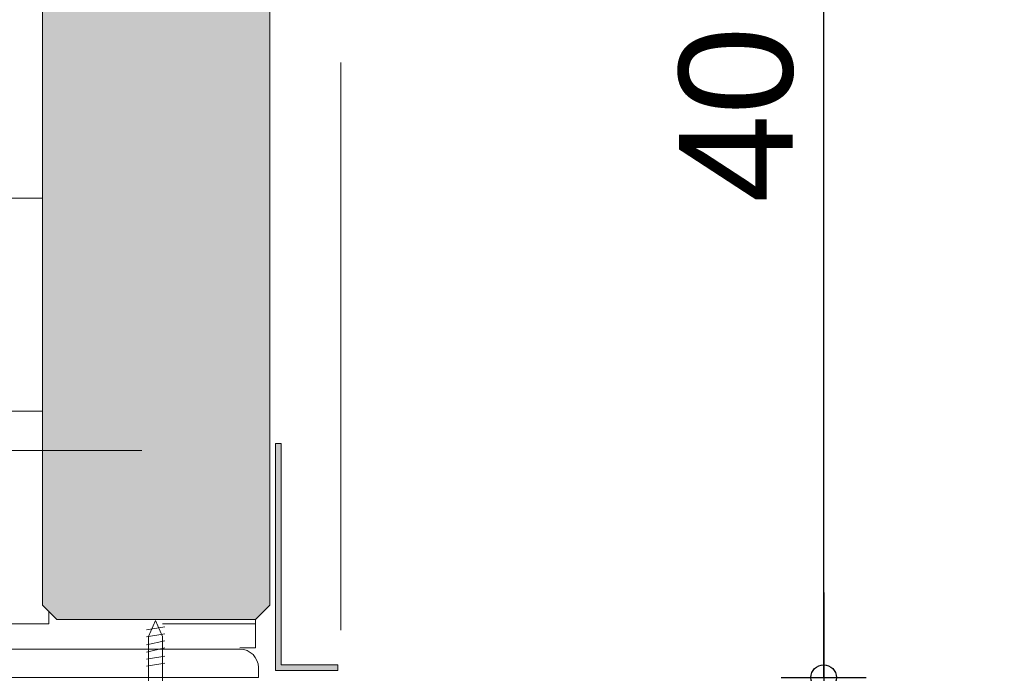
# Model space of a CAD drawing. Header units: metres. Extents: x 1314 to 1415, y -87 to -52.
# Tile 554 of 656: x 1409.352 to 1409.699, y -76.555 to -76.325. Entities that reach past the tile are written whole.
import ezdxf

# ---------------------------------------------------------------- set-up
doc = ezdxf.new("R2010")
doc.units = ezdxf.units.M
doc.header["$PDMODE"] = 65
for name, pattern in [('AUSGEZOGEN', [0]), ('GETRENNT2_S10', [0.045, 0.02, -0.01, 0, -0.005, 0, -0.01]), ('STRICHLINIE2_S3', [0.275, 0.2, -0.07500000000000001])]:
    doc.linetypes.add(name, pattern=pattern)
doc.layers.add('XR$8$_40732', color=7, linetype='Continuous')
doc.layers.add('XR$8$_42154', color=7, linetype='Continuous')
for name, color, linetype, lineweight in [('XR$8$Fenster', 3, 'AUSGEZOGEN', 18), ('XR$8$Maßlinie 1_50', 7, 'AUSGEZOGEN', 25), ('XR$8$Muster', 4, 'AUSGEZOGEN', 13), ('XR$8$Möblierung', 4, 'AUSGEZOGEN', 13), ('XR$8$SNL_D_BD_FL_250', 7, 'AUSGEZOGEN', 18), ('XR$8$Wand', 1, 'AUSGEZOGEN', 50), ('XR$8$Wand Mauerwerk tr_1', 42, 'AUSGEZOGEN', 18)]:
    doc.layers.add(name, color=color, linetype=linetype, lineweight=lineweight)
doc.styles.add('ARIAL', font='arial.ttf')
doc.dimstyles.new('DIMSTYLE_28', dxfattribs={"dimtxt": 0.04, "dimasz": 0.03, "dimexe": 0, "dimexo": 1e-06, "dimgap": 0.02, "dimtad": 2, "dimdec": 1, "dimlfac": 100, "dimrnd": 0.5, "dimzin": 4, "dimdsep": 46, "dimtxsty": 'ARIAL', "dimblk1": 'ALL_ML_KREIS', "dimblk2": 'ALL_ML_KREIS', "dimsah": 1, "dimcen": 0, "dimse1": 1, "dimse2": 1, "dimclrd": 7, "dimclre": 7, "dimclrt": 7, "dimadec": 0, "dimazin": 0, "dimtfac": 1, "dimtdec": 0, "dimtix": 1, "dimtmove": 2, "dimatfit": 3, "dimfxl": 0, "dimtzin": 0, "dimlwd": 0, "dimlwe": 25, "dimarcsym": 0})
doc.dimstyles.new('DIMSTYLE_40', dxfattribs={"dimtxt": 0.03, "dimasz": 0.03, "dimexe": 0, "dimexo": 1e-06, "dimgap": 0.015, "dimtad": 2, "dimdec": 0, "dimlfac": 1000, "dimrnd": 5, "dimzin": 12, "dimdsep": 46, "dimtxsty": 'ARIAL', "dimblk1": 'ALL_ML_KREIS', "dimblk2": 'ALL_ML_KREIS', "dimsah": 1, "dimcen": 0, "dimse1": 1, "dimse2": 1, "dimclrd": 7, "dimclre": 7, "dimclrt": 7, "dimadec": 0, "dimazin": 0, "dimtfac": 1, "dimtdec": 0, "dimtix": 1, "dimtmove": 2, "dimatfit": 3, "dimfxl": 0, "dimtzin": 0, "dimlwd": 0, "dimlwe": 25, "dimarcsym": 0})
doc.dimstyles.new('DIMSTYLE_42', dxfattribs={"dimtxt": 0.03, "dimasz": 0.03, "dimexe": 0, "dimexo": 1e-06, "dimgap": 0.015, "dimtad": 2, "dimdec": 0, "dimlfac": 1000, "dimrnd": 5, "dimzin": 12, "dimdsep": 46, "dimtxsty": 'ARIAL', "dimblk1": 'ALL_ML_KREIS', "dimblk2": 'ALL_ML_KREIS', "dimsah": 1, "dimcen": 0, "dimse1": 1, "dimse2": 1, "dimclrd": 7, "dimclre": 7, "dimclrt": 7, "dimadec": 0, "dimazin": 0, "dimtfac": 1, "dimtdec": 0, "dimtix": 1, "dimtmove": 2, "dimatfit": 3, "dimfxl": 0, "dimtzin": 0, "dimlwd": 0, "dimlwe": 25, "dimarcsym": 0})
doc.dimstyles.new('DIMSTYLE_45', dxfattribs={"dimtxt": 0.04, "dimasz": 0.03, "dimexe": 0, "dimexo": 1e-06, "dimgap": 0.02, "dimtad": 2, "dimdec": 0, "dimlfac": 100, "dimrnd": 0.5, "dimzin": 12, "dimdsep": 46, "dimtxsty": 'ARIAL', "dimblk1": 'ALL_ML_KREIS', "dimblk2": 'ALL_ML_KREIS', "dimsah": 1, "dimcen": 0, "dimse1": 1, "dimse2": 1, "dimclrd": 7, "dimclre": 7, "dimclrt": 7, "dimadec": 0, "dimazin": 0, "dimtfac": 1, "dimtdec": 0, "dimtix": 1, "dimtmove": 2, "dimatfit": 3, "dimfxl": 0, "dimtzin": 0, "dimlwd": 0, "dimlwe": 25, "dimarcsym": 0})
pattern_1 = [(90.00000000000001, (-0.07500000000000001, 0.07499999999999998), (-0.03750000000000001, 0.03749999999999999), [0.0375, -0.0375]), (180, (-0.07500000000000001, 0.07499999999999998), (-0.03750000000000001, -0.03749999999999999), [0.0375, -0.0375])]

# ---------------------------------------------------------------- blocks, each defined once
blk = doc.blocks.new('COMPLEXOBJECT_28')
at = {"layer": 'XR$8$_40732', "color": 3, "linetype": 'AUSGEZOGEN', "lineweight": 13, "transparency": 33554687}
for p, q in [((1409.316280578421, -76.43636920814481), (1409.316280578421, -76.55636920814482)), ((1409.319780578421, -76.43636920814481), (1409.316280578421, -76.43636920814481)), ((1409.326280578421, -76.5333692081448), (1409.326280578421, -76.44286920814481)), ((1409.429780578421, -76.54636920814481), (1409.339280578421, -76.54636920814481)), ((1409.436280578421, -76.55636920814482), (1409.436280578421, -76.55286920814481)), ((1409.316280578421, -76.55636920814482), (1409.436280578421, -76.55636920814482)), ((1409.385780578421, -76.55636665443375), (1409.405280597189, -76.55636665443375))]:
    blk.add_line(p, q, dxfattribs=at)
for centre, radius, start, end in [((1409.319780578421, -76.44286920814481), 0.006500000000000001, 0, 90), ((1409.339280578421, -76.5333692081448), 0.013, 180, 270), ((1409.429780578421, -76.55286920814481), 0.006500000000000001, 0, 90)]:
    blk.add_arc(centre, radius, start, end, dxfattribs=at)
blk = doc.blocks.new('ALL_ML_KREIS')
at = {"color": 0, "linetype": 'ByBlock', "lineweight": -2}
for p, q in [((0, -0.5), (0, 0.5)), ((-1, 0), (0.5, 0))]:
    blk.add_line(p, q, dxfattribs=at)
blk.add_circle((0, 0), 0.15, dxfattribs=at)
blk = doc.blocks.new('*D340')
at = {"layer": 'DEFPOINTS', "color": 7, "linetype": 'AUSGEZOGEN', "lineweight": 25, "transparency": 33554687}
for p in [(1409.465266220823, -75.90971841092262), (1410.673766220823, -75.9097184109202), (1409.465266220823, -77.06804428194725)]:
    blk.add_point(p, dxfattribs=at)
at = {"layer": 'XR$8$Maßlinie 1_50', "color": 7, "linetype": 'AUSGEZOGEN', "lineweight": -2, "transparency": 33554687}
blk.add_line((1409.465266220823, -77.06804428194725), (1410.673766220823, -77.06804428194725), dxfattribs=at)
at = {"layer": 'XR$8$Maßlinie 1_50', "color": 7, "linetype": 'AUSGEZOGEN', "lineweight": 25, "transparency": 33554687, "xscale": 0.03, "yscale": 0.03, "zscale": 0.03, "rotation": 180}
blk.add_blockref('ALL_ML_KREIS', (1409.465266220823, -77.06804428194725), dxfattribs=at)
at = {"layer": 'XR$8$Maßlinie 1_50', "color": 7, "linetype": 'AUSGEZOGEN', "lineweight": 25, "transparency": 33554687, "xscale": 0.03, "yscale": 0.03, "zscale": 0.03}
blk.add_blockref('ALL_ML_KREIS', (1410.673766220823, -77.06804428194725), dxfattribs=at)
blk = doc.blocks.new('*D342')
at = {"layer": 'DEFPOINTS', "color": 7, "linetype": 'AUSGEZOGEN', "lineweight": 25, "transparency": 33554687}
for p in [(1410.823766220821, -76.32936604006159), (1409.315268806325, -76.52342328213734), (1409.315268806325, -77.19121967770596)]:
    blk.add_point(p, dxfattribs=at)
at = {"layer": 'XR$8$Maßlinie 1_50', "color": 7, "linetype": 'AUSGEZOGEN', "lineweight": -2, "transparency": 33554687}
blk.add_line((1409.315268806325, -77.19121967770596), (1410.823766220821, -77.19121967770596), dxfattribs=at)
at = {"layer": 'XR$8$Maßlinie 1_50', "color": 7, "linetype": 'AUSGEZOGEN', "lineweight": 25, "transparency": 33554687, "xscale": 0.03, "yscale": 0.03, "zscale": 0.03, "rotation": 180}
blk.add_blockref('ALL_ML_KREIS', (1409.315268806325, -77.19121967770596), dxfattribs=at)
at = {"layer": 'XR$8$Maßlinie 1_50', "color": 7, "linetype": 'AUSGEZOGEN', "lineweight": 25, "transparency": 33554687, "xscale": 0.03, "yscale": 0.03, "zscale": 0.03}
blk.add_blockref('ALL_ML_KREIS', (1410.823766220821, -77.19121967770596), dxfattribs=at)
blk = doc.blocks.new('*D345')
at = {"layer": 'DEFPOINTS', "color": 7, "linetype": 'AUSGEZOGEN', "lineweight": 25, "transparency": 33554687}
for p in [(1409.315266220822, -76.52685249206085), (1409.465266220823, -76.55636920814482), (1409.315266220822, -77.06804428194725)]:
    blk.add_point(p, dxfattribs=at)
at = {"layer": 'XR$8$Maßlinie 1_50', "color": 7, "linetype": 'AUSGEZOGEN', "lineweight": -2, "transparency": 33554687}
blk.add_line((1409.315266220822, -77.06804428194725), (1409.465266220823, -77.06804428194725), dxfattribs=at)
at = {"layer": 'XR$8$Maßlinie 1_50', "color": 7, "linetype": 'AUSGEZOGEN', "lineweight": 25, "transparency": 33554687, "xscale": 0.03, "yscale": 0.03, "zscale": 0.03, "rotation": 180}
blk.add_blockref('ALL_ML_KREIS', (1409.315266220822, -77.06804428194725), dxfattribs=at)
at = {"layer": 'XR$8$Maßlinie 1_50', "color": 7, "linetype": 'AUSGEZOGEN', "lineweight": 25, "transparency": 33554687, "xscale": 0.03, "yscale": 0.03, "zscale": 0.03}
blk.add_blockref('ALL_ML_KREIS', (1409.465266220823, -77.06804428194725), dxfattribs=at)
at = {"layer": 'XR$8$Maßlinie 1_50', "color": 7, "linetype": 'AUSGEZOGEN', "lineweight": 25, "transparency": 33554687, "insert": (1409.388307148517, -77.03736215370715), "char_height": 0.04, "width": 0.08, "attachment_point": 5, "style": 'ARIAL'}
blk.add_mtext('\\A1;{15}', dxfattribs=at)
blk = doc.blocks.new('*D365')
at = {"layer": 'DEFPOINTS', "color": 7, "linetype": 'AUSGEZOGEN', "lineweight": 25, "transparency": 33554687}
for p in [(1409.511257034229, -76.15636920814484), (1409.647909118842, -76.55586281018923), (1409.778489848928, -76.55586281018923)]:
    blk.add_point(p, dxfattribs=at)
at = {"layer": 'XR$8$Maßlinie 1_50', "color": 7, "linetype": 'AUSGEZOGEN', "lineweight": -2, "transparency": 33554687}
blk.add_line((1409.778489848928, -76.55586281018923), (1409.778489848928, -76.15636920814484), dxfattribs=at)
at = {"layer": 'XR$8$Maßlinie 1_50', "color": 7, "linetype": 'AUSGEZOGEN', "lineweight": 25, "transparency": 33554687, "xscale": 0.03, "yscale": 0.03, "zscale": 0.03}
for p, rotation in [((1409.778489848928, -76.15636920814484), 90), ((1409.778489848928, -76.55586281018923), 270)]:
    blk.add_blockref('ALL_ML_KREIS', p, dxfattribs=dict(at, rotation=rotation))
at = {"layer": 'XR$8$Maßlinie 1_50', "color": 7, "linetype": 'AUSGEZOGEN', "lineweight": 25, "transparency": 33554687, "insert": (1409.747807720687, -76.35785680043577), "char_height": 0.04, "width": 0.16, "attachment_point": 5, "rotation": 90, "style": 'ARIAL'}
blk.add_mtext('\\A1;{\\A1;{40\\H0.026400;\\S^ ;}}', dxfattribs=at)
blk = doc.blocks.new('*D367')
at = {"layer": 'DEFPOINTS', "color": 7, "linetype": 'AUSGEZOGEN', "lineweight": 25, "transparency": 33554687}
for p in [(1409.263115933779, -76.15636920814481), (1409.242000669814, -76.55636920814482), (1409.635320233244, -76.55636920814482)]:
    blk.add_point(p, dxfattribs=at)
at = {"layer": 'XR$8$Maßlinie 1_50', "color": 7, "linetype": 'AUSGEZOGEN', "lineweight": -2, "transparency": 33554687}
blk.add_line((1409.635320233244, -76.55636920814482), (1409.635320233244, -76.15636920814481), dxfattribs=at)
at = {"layer": 'XR$8$Maßlinie 1_50', "color": 7, "linetype": 'AUSGEZOGEN', "lineweight": 25, "transparency": 33554687, "xscale": 0.03, "yscale": 0.03, "zscale": 0.03}
for p, rotation in [((1409.635320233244, -76.15636920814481), 90), ((1409.635320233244, -76.55636920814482), 270)]:
    blk.add_blockref('ALL_ML_KREIS', p, dxfattribs=dict(at, rotation=rotation))
at = {"layer": 'XR$8$Maßlinie 1_50', "color": 7, "linetype": 'AUSGEZOGEN', "lineweight": 25, "transparency": 33554687, "insert": (1409.604638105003, -76.35810999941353), "char_height": 0.04, "width": 0.08, "attachment_point": 5, "rotation": 90, "style": 'ARIAL'}
blk.add_mtext('\\A1;{40}', dxfattribs=at)

msp = doc.modelspace()

# ---------------------------------------------------------------- hatches: boundary and pattern name
at = {"layer": 'XR$8$Fenster', "linetype": 'AUSGEZOGEN', "lineweight": 13, "transparency": 33554687}
msp.add_hatch(color=253, dxfattribs=at).paths.add_polyline_path([(1409.442268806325, -76.55386025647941), (1409.464268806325, -76.55386025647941), (1409.464268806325, -76.55186025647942), (1409.444268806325, -76.55186025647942), (1409.444268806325, -76.47386025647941), (1409.442268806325, -76.47386025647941)])
at = {"layer": 'XR$8$Muster', "linetype": 'AUSGEZOGEN', "lineweight": 13, "transparency": 33554687}
h = msp.add_hatch(dxfattribs=at)
h.set_pattern_fill('MUSTER', color=4, scale=0.0375, angle=90.00000000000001, style=0, pattern_type=2)
h.set_pattern_definition(pattern_1)
h.paths.add_polyline_path([(1409.397564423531, -76.54471269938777), (1409.397564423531, -76.5358628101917), (1409.365268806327, -76.53586281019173), (1409.360268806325, -76.5308628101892), (1409.360268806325, -76.156369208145), (1409.315268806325, -76.15636920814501), (1409.315268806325, -76.43586281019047), (1409.319780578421, -76.43586281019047), (1409.321462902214, -76.43608429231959), (1409.323030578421, -76.43673364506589), (1409.324376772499, -76.43776661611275), (1409.325409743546, -76.43911281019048), (1409.326059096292, -76.44068048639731), (1409.326280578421, -76.44236281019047), (1409.326280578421, -76.53286281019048), (1409.326391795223, -76.53455965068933), (1409.326723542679, -76.53622745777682), (1409.327270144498, -76.53783769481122), (1409.328022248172, -76.53936281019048), (1409.328966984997, -76.5407767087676), (1409.330088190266, -76.5420551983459), (1409.331366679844, -76.54317640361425), (1409.332780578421, -76.54412114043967), (1409.3343056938, -76.54487324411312), (1409.335915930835, -76.54541984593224), (1409.337864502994, -76.54580744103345), (1409.337855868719, -76.54576942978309), (1409.339280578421, -76.54586281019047), (1409.392392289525, -76.54586281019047)], flags=0)
h = msp.add_hatch(dxfattribs=at)
h.set_pattern_fill('MUSTER', color=4, scale=0.0375, angle=90.00000000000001, style=0, pattern_type=2)
h.set_pattern_definition(pattern_1)
h.paths.add_polyline_path([(1409.397564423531, -76.52991315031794), (1409.397564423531, -76.5358628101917), (1409.402536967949, -76.53586281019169), (1409.402536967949, -76.52991315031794), (1409.40195758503, -76.5285674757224), (1409.4008807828, -76.52606649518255), (1409.400085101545, -76.52421844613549)], flags=0)
h = msp.add_hatch(dxfattribs=at)
h.set_pattern_fill('MUSTER', color=4, scale=0.0375, angle=90.00000000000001, style=0, pattern_type=2)
h.set_pattern_definition(pattern_1)
h.paths.add_polyline_path([(1409.435268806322, -76.53586281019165), (1409.402536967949, -76.53586281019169), (1409.402536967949, -76.54586281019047), (1409.435268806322, -76.54586281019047)], flags=0)
at = {"layer": 'XR$8$Möblierung', "linetype": 'AUSGEZOGEN', "lineweight": 13, "transparency": 33554687}
msp.add_hatch(color=253, dxfattribs=at).paths.add_polyline_path([(1408.495268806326, -76.00636920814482), (1408.490268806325, -76.01136920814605), (1408.490268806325, -76.5308628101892), (1408.495268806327, -76.53586281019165), (1408.565268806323, -76.53586281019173), (1408.570268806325, -76.5308628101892), (1408.570268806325, -76.08636920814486), (1409.360268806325, -76.08636920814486), (1409.360268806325, -76.5308628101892), (1409.365268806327, -76.53586281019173), (1409.435268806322, -76.53586281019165), (1409.440268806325, -76.5308628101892), (1409.440268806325, -76.0169637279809), (1409.439257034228, -76.01035743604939), (1409.435268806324, -76.00636920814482)])

# ---------------------------------------------------------------- linework, layer by layer
at = {"color": 7, "linetype": 'AUSGEZOGEN', "lineweight": 13, "transparency": 33554687}
for p, q in [((1409.403285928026, -76.53846136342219), (1409.396883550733, -76.5395239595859)), ((1409.403285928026, -76.54094763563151), (1409.396883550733, -76.54201675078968)), ((1409.403285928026, -76.54344042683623), (1409.396883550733, -76.54486410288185)), ((1409.403285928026, -76.54593358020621), (1409.396883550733, -76.54735725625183)), ((1409.403285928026, -76.54878057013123), (1409.396883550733, -76.54985004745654)), ((1409.403285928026, -76.55127372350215), (1409.396883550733, -76.55234320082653))]:
    msp.add_line(p, q, dxfattribs=at)
msp.add_lwpolyline([(1409.402536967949, -76.55786025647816), (1409.402536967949, -76.54191315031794), (1409.400085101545, -76.53621844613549), (1409.397564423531, -76.54191315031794), (1409.397564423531, -76.55786025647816)], dxfattribs=at)
at = {"layer": 'XR$8$_42154', "color": 7, "linetype": 'STRICHLINIE2_S3', "lineweight": 13, "transparency": 33554687}
msp.add_line((1409.465268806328, -75.7397184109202), (1409.46526880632, -77.10401481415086), dxfattribs=at)
at = {"layer": 'XR$8$SNL_D_BD_FL_250', "color": 7, "linetype": 'AUSGEZOGEN', "lineweight": 13, "transparency": 33554687}
for p, q in [((1409.444268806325, -76.47386025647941), (1409.442268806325, -76.47386025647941)), ((1409.442268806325, -76.47386025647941), (1409.442268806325, -76.55386025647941)), ((1409.444268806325, -76.47386025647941), (1409.444268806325, -76.55186025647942)), ((1409.464268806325, -76.55386025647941), (1409.442268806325, -76.55386025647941)), ((1409.464268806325, -76.55186025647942), (1409.444268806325, -76.55186025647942)), ((1409.464268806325, -76.55186025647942), (1409.464268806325, -76.55386025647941))]:
    msp.add_line(p, q, dxfattribs=at)
at = {"layer": 'XR$8$Wand', "color": 4, "linetype": 'AUSGEZOGEN', "lineweight": 13, "transparency": 33554687}
for p, q in [((1409.435268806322, -76.53586281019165), (1409.435268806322, -76.54586281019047)), ((1409.435268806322, -76.54586281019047), (1409.429780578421, -76.54586281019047))]:
    msp.add_line(p, q, dxfattribs=at)
at = {"layer": 'XR$8$Wand Mauerwerk tr_1', "color": 7, "linetype": 'AUSGEZOGEN', "lineweight": 18, "transparency": 33554687}
for p, q in [((1409.440268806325, -76.5308628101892), (1409.440268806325, -76.01136920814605)), ((1409.360268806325, -76.5308628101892), (1409.360268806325, -76.08636920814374)), ((1409.365268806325, -76.53586281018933), (1409.360268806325, -76.5308628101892)), ((1409.435268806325, -76.53586281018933), (1409.440268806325, -76.5308628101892)), ((1409.435268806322, -76.53586281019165), (1409.365268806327, -76.53586281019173))]:
    msp.add_line(p, q, dxfattribs=at)
at = {"layer": 'XR$8$Wand Mauerwerk tr_1', "color": 7, "linetype": 'GETRENNT2_S10', "lineweight": 13, "transparency": 33554687}
msp.add_line((1409.395268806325, -76.47636920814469), (1409.020454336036, -76.47636920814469), dxfattribs=at)

# ---------------------------------------------------------------- block references
at = {"layer": 'XR$8$_40732', "color": 3, "linetype": 'AUSGEZOGEN', "lineweight": 13, "transparency": 33554687}
msp.add_blockref('COMPLEXOBJECT_28', (0, 0), dxfattribs=at)

# ---------------------------------------------------------------- dimensions: what is measured, and where the dimension line sits
at = {"layer": 'XR$8$Maßlinie 1_50', "color": 7, "linetype": 'AUSGEZOGEN', "lineweight": 25, "transparency": 33554687}
for base, p1, p2, dimstyle, picture, middle in [((1410.673766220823, -77.06804428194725), (1409.465266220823, -75.90971941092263), (1410.673766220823, -75.90971941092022), 'DIMSTYLE_40', '*D340', (1410.069516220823, -77.05304428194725)), ((1410.823766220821, -77.19121967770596), (1409.315268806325, -76.52342428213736), (1410.823766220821, -76.3293670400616), 'DIMSTYLE_42', '*D342', (1410.069517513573, -77.17621967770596)), ((1409.465266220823, -77.06804428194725), (1409.315266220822, -76.52685349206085), (1409.465266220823, -76.55637020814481), 'DIMSTYLE_45', '*D345', (1409.388307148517, -77.03736215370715))]:
    dim = msp.add_linear_dim(base=base, p1=p1, p2=p2, dimstyle=dimstyle, override={"dimpost": '<>', "dimclrd": 7, "dimclre": 7, "dimclrt": 7, "dimlwd": 0, "dimlwe": 25}, dxfattribs=at)
    dim.commit()
    dim.dimension.update_dxf_attribs({"geometry": picture, "text_midpoint": middle, "dimtype": 160})
for base, p1, p2, dimstyle, picture, middle in [((1409.635320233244, -76.15636920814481), (1409.242001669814, -76.55636920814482), (1409.263116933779, -76.15636920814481), 'DIMSTYLE_45', '*D367', (1409.604638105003, -76.35810999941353)), ((1409.778489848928, -76.15636920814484), (1409.647910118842, -76.55586281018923), (1409.511258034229, -76.15636920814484), 'DIMSTYLE_28', '*D365', (1409.747807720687, -76.35785680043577))]:
    dim = msp.add_linear_dim(base=base, p1=p1, p2=p2, angle=90, dimstyle=dimstyle, override={"dimpost": '<>', "dimclrd": 7, "dimclre": 7, "dimclrt": 7, "dimlwd": 0, "dimlwe": 25}, dxfattribs=at)
    dim.commit()
    dim.dimension.update_dxf_attribs({"geometry": picture, "text_midpoint": middle, "dimtype": 160})

doc.saveas('drawing.dxf')
